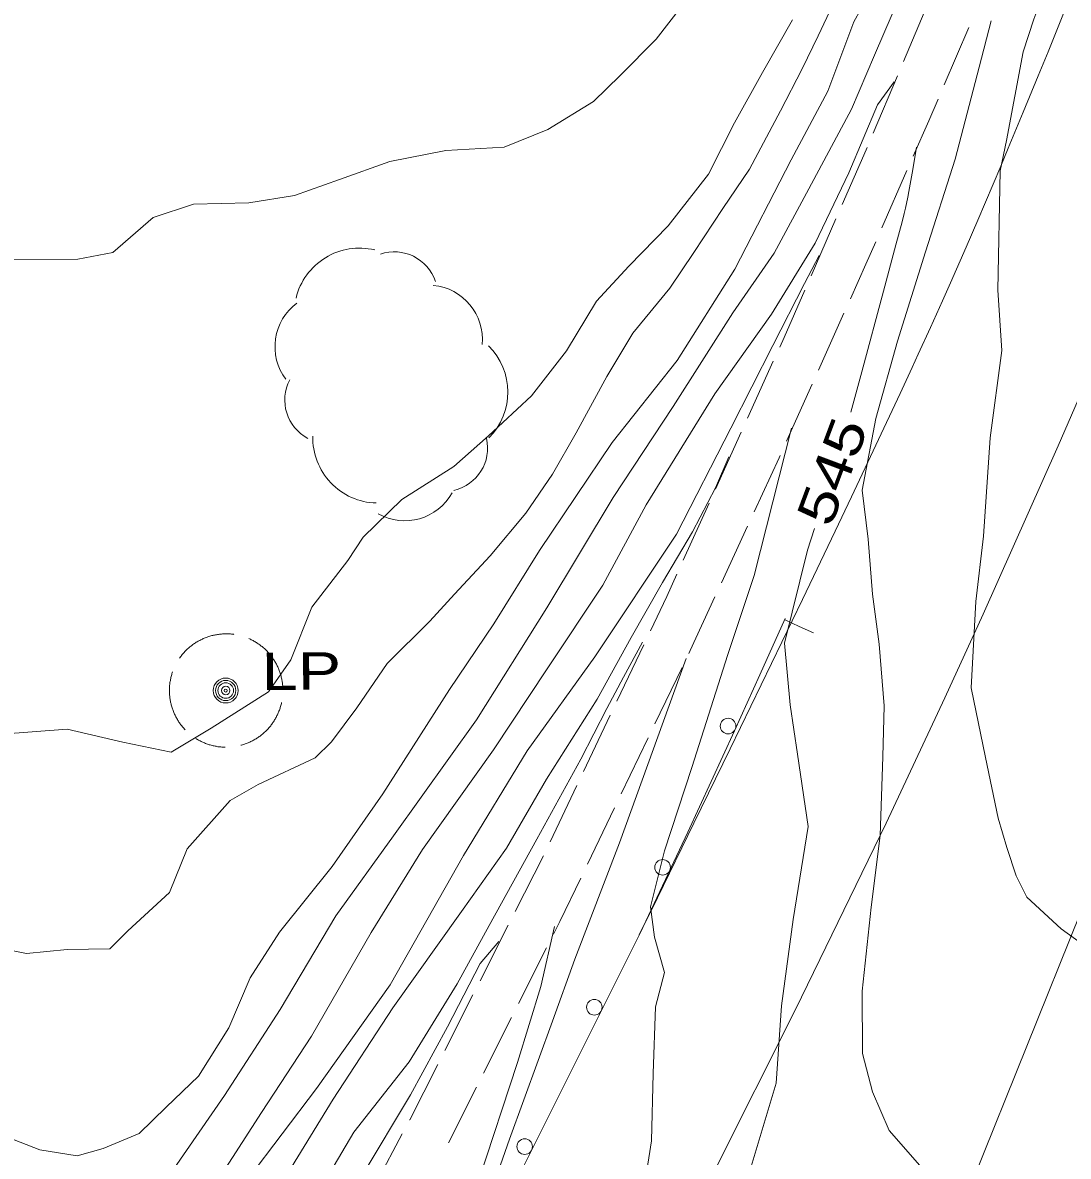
# Model space of a CAD drawing. Extents: x 2361284 to 2366480, y 6976556 to 6985346.
# Drawn here: x 2365074.7 to 2365208.9, y 6980875.9 to 6981021.4 of the extents above; entities that cross this region are included whole.
import ezdxf
from ezdxf.enums import TextEntityAlignment as Align

# ---------------------------------------------------------------- set-up
doc = ezdxf.new("R2010")
doc.units = 0
doc.header["$LTSCALE"] = 1.9
for name, color, linetype, lineweight in [('12', 7, 'Continuous', 13), ('13', 7, 'Continuous', 13), ('14', 7, 'Continuous', 13), ('16', 7, 'Continuous', 13), ('17', 7, 'Continuous', 13), ('25', 7, 'Continuous', 13), ('3', 7, 'Continuous', 13), ('4', 7, 'Continuous', 13), ('5', 7, 'Continuous', 13), ('6', 7, 'Continuous', 13)]:
    doc.layers.add(name, color=color, linetype=linetype, lineweight=lineweight)

msp = doc.modelspace()

# ---------------------------------------------------------------- linework, layer by layer
at = {"layer": '12'}
for points in [[(2365173.467, 6981021.752), (2365169.612, 6981015.004), (2365166.013, 6981008.54), (2365162.664, 6981001.958), (2365157.497, 6980995.327), (2365152.446, 6980990.16), (2365148.289, 6980985.65), (2365144.459, 6980979.264), (2365139.984, 6980973.5), (2365134.433, 6980968.357), (2365130, 6980964.445), (2365123.32, 6980960.202), (2365118.384, 6980955.355), (2365116.393, 6980952.365), (2365111.78, 6980946.39), (2365109.095, 6980939.615), (2365106.204, 6980935.488), (2365098.868, 6980930.827), (2365093.726, 6980927.748), (2365087.514, 6980929.029), (2365080.368, 6980930.701), (2365071.963, 6980930.071)], [(2365180.936, 6980971.399), (2365182.342, 6980976.582), (2365185.138, 6980986.951), (2365186.729, 6980992.877), (2365187.515, 6980995.843), (2365187.779, 6980996.894), (2365187.944, 6980997.597), (2365188.25, 6980999.009), (2365188.393, 6980999.717), (2365188.662, 6981001.137), (2365188.914, 6981002.56), (2365189.394, 6981005.412)], [(2365176.904, 6980991.503), (2365175.008, 6980987.934), (2365170.935, 6980979.945), (2365165.536, 6980969.353), (2365158.564, 6980955.727), (2365148.073, 6980940.015), (2365139.417, 6980927.952), (2365131.234, 6980914.514), (2365121.822, 6980897.894), (2365112.388, 6980884.582), (2365103.558, 6980872.939), (2365095.781, 6980860.943), (2365089.643, 6980851.226), (2365083.127, 6980841.452), (2365076.682, 6980832.421), (2365074.847, 6980829.803), (2365070.775, 6980829.924), (2365067.573, 6980830.124), (2365066.111, 6980829.73), (2365064.099, 6980827.331), (2365064.941, 6980820.879), (2365064.671, 6980816.626)], [(2365192.93, 6980829.176), (2365191.554, 6980829.723), (2365187.92, 6980831.248), (2365183.999, 6980833.331), (2365181.675, 6980834.739), (2365178.119, 6980837.475), (2365173.855, 6980839.975), (2365169.585, 6980843.205), (2365167.01, 6980845.801), (2365165.474, 6980848.557), (2365164.124, 6980853.824), (2365164.629, 6980860.658), (2365166.489, 6980869.027), (2365171.355, 6980885.273), (2365172.061, 6980895.201), (2365173.535, 6980906.266), (2365175.491, 6980918.205), (2365174.083, 6980927.522), (2365173.162, 6980933.854), (2365172.447, 6980941.767), (2365175.394, 6980953.697), (2365176.277, 6980956.485)]]:
    msp.add_lwpolyline(points, dxfattribs=at)
at = {"layer": '13'}
for points in [[(2365167.304, 6981037.883), (2365166.131, 6981036.072), (2365164.189, 6981033.124), (2365161.193, 6981027.305), (2365159.219, 6981023.496), (2365155.96, 6981019.265), (2365151.363, 6981014.641), (2365147.915, 6981011.288), (2365142.08, 6981007.672), (2365136.44, 6981005.419), (2365128.954, 6981004.997), (2365121.797, 6981003.589), (2365115.328, 6981001.288), (2365109.538, 6980999.232), (2365103.707, 6980998.257), (2365096.577, 6980998.119), (2365091.413, 6980996.409), (2365086.257, 6980991.901), (2365081.745, 6980991.028), (2365073.153, 6980991.016)], [(2365186.04, 6981031.071), (2365184.963, 6981028.451), (2365184.042, 6981026.452), (2365181.319, 6981021.527), (2365177.994, 6981012.624), (2365173.307, 6981003.809), (2365166.051, 6980989.769), (2365158.642, 6980978.018), (2365150.301, 6980967.498), (2365140.973, 6980953.639), (2365135.142, 6980944.252), (2365129.442, 6980935.819), (2365120.889, 6980922.396), (2365114.387, 6980913.094), (2365107.617, 6980904.649), (2365103.843, 6980898.793), (2365101.134, 6980892.367), (2365097.212, 6980886.158), (2365093.089, 6980882.189), (2365089.601, 6980878.806), (2365084.98, 6980876.872), (2365081.659, 6980875.941), (2365076.851, 6980876.705), (2365070.788, 6980879.078)], [(2365189.946, 6981030.448), (2365188.434, 6981027.504), (2365187.337, 6981025.013), (2365183.99, 6981017.251), (2365181.026, 6981010.283), (2365175.573, 6981000.08), (2365171.102, 6980991.818), (2365165.815, 6980984.157), (2365158.138, 6980972.132), (2365150.468, 6980960.47), (2365141.954, 6980946.297), (2365132.899, 6980931.902), (2365122.27, 6980917.009), (2365114.848, 6980906.738), (2365107.691, 6980894.719), (2365100.556, 6980883.68), (2365094.054, 6980874.269), (2365088.31, 6980866.354), (2365083.33, 6980862.125), (2365079.148, 6980859.195), (2365074.941, 6980859.875), (2365071.778, 6980861.195)], [(2365178.961, 6981024.454), (2365176.736, 6981019.693), (2365174.696, 6981015.493), (2365171.937, 6981010.106), (2365167.93, 6981002.578), (2365164.517, 6980997.555), (2365160.78, 6980991.909), (2365157.733, 6980987.32), (2365152.968, 6980981.545), (2365149.631, 6980975.983), (2365145.689, 6980968.754), (2365142.661, 6980963.456), (2365139.247, 6980958.443), (2365134.659, 6980952.968), (2365130.065, 6980948.054), (2365126.908, 6980944.564), (2365121.46, 6980939.162), (2365117.563, 6980933.466), (2365114.295, 6980929.094), (2365112.204, 6980927.044), (2365104.897, 6980923.624), (2365101.296, 6980921.57), (2365095.794, 6980915.347), (2365093.507, 6980909.766), (2365088.144, 6980904.814), (2365085.866, 6980902.532), (2365080.397, 6980902.42), (2365075.162, 6980901.91), (2365068.938, 6980903.161)], [(2365220.114, 6980897.208), (2365217.931, 6980898.538), (2365214.573, 6980900.476), (2365211.604, 6980902.428), (2365207.948, 6980905.093), (2365203.539, 6980909.142), (2365202.153, 6980911.878), (2365200.988, 6980915.507), (2365199.873, 6980919.297), (2365198.229, 6980927.071), (2365196.394, 6980936.025), (2365196.999, 6980947.091), (2365197.989, 6980955.501), (2365198.849, 6980968.099), (2365200.311, 6980979.315), (2365199.828, 6980987.07), (2365200.092, 6981002.364), (2365200.925, 6981006.272), (2365203.067, 6981017.663), (2365204.437, 6981021.837), (2365205.091, 6981023.552), (2365205.757, 6981025.068)], [(2365190.09, 6980874.382), (2365185.883, 6980879.212), (2365183.725, 6980884.161), (2365182.448, 6980889.1), (2365182.412, 6980897.08), (2365183.54, 6980907.861), (2365184.732, 6980917.073), (2365185.046, 6980927.176), (2365185.224, 6980933.689), (2365184.579, 6980941.612), (2365183.738, 6980948.065), (2365183.161, 6980955.09), (2365182.421, 6980961.394), (2365184.163, 6980970.61), (2365186.94, 6980980.508), (2365190.511, 6980992.002), (2365194.328, 6981003.899), (2365197.416, 6981015.679), (2365198.95, 6981021.655)], [(2365186.504, 6981013.825), (2365184.371, 6981010.845), (2365180.673, 6981002.139), (2365176.349, 6980993.097), (2365170.747, 6980983.974), (2365163.484, 6980973.743), (2365154.688, 6980959.49), (2365149.105, 6980949.215), (2365141.958, 6980938.438), (2365135.086, 6980928.051), (2365125.977, 6980915.254), (2365119.388, 6980904.621), (2365111.744, 6980891.298), (2365105.307, 6980881.526), (2365097.866, 6980869.975), (2365090.47, 6980860.013), (2365084.425, 6980852.176), (2365079.274, 6980847.997), (2365075.574, 6980846.915), (2365073.751, 6980847.174)], [(2365156.139, 6980793.184), (2365153.939, 6980794.283), (2365151.736, 6980795.583), (2365149.936, 6980797.655), (2365146.98, 6980801.438), (2365143.336, 6980806.183), (2365141.986, 6980809.28), (2365141.262, 6980818.389), (2365141.937, 6980822.882), (2365144.131, 6980831.912), (2365147.106, 6980843.942), (2365151.741, 6980857.065), (2365153.383, 6980865.322), (2365155.364, 6980877.872), (2365155.582, 6980886.503), (2365155.89, 6980895.058), (2365157.018, 6980899.488), (2365155.745, 6980903.997), (2365155.218, 6980907.912), (2365157.05, 6980915.079), (2365160.538, 6980925.803), (2365165.162, 6980940.288), (2365168.545, 6980950.46), (2365173.315, 6980969.347)], [(2365165.27, 6980965.681), (2365163.588, 6980961.705), (2365160.621, 6980956.066), (2365156.773, 6980949.538), (2365152.749, 6980942.48), (2365148.404, 6980934.579), (2365141.903, 6980924.286), (2365136.756, 6980915.446), (2365130.973, 6980907.301), (2365122.16, 6980894.957), (2365114.501, 6980883.212), (2365104.634, 6980867.069), (2365097.703, 6980854.541), (2365091.293, 6980845.971), (2365084.39, 6980837.984), (2365080.365, 6980832.136), (2365077.579, 6980827.569), (2365075.136, 6980823.666)], [(2365154.225, 6980941.884), (2365151.768, 6980937.381), (2365149.616, 6980933.371), (2365146.288, 6980926.858), (2365140.665, 6980916.594), (2365134.55, 6980905.505), (2365130.431, 6980898.046), (2365124.266, 6980888.006), (2365117.151, 6980878.978), (2365112.005, 6980870.209), (2365106.816, 6980862.668), (2365101.89, 6980854.891), (2365096.054, 6980847.016), (2365091.302, 6980840.87), (2365087.275, 6980833.261), (2365082.537, 6980826.706), (2365079.752, 6980823.02), (2365077.696, 6980820.481)], [(2365125.993, 6980791.538), (2365126.622, 6980802.224), (2365128.732, 6980811.685), (2365130.457, 6980822.702), (2365131.273, 6980830.47), (2365131.193, 6980838.979), (2365130.693, 6980844.136), (2365130.368, 6980846.783), (2365129.943, 6980852.619), (2365130.788, 6980859.486), (2365133.071, 6980866.499), (2365137.151, 6980878.089), (2365142.648, 6980893.242), (2365145.542, 6980901.179), (2365151.26, 6980916.114), (2365159.826, 6980939.767)], [(2365114.656, 6980793.29), (2365116.437, 6980808.957), (2365117.671, 6980816.88), (2365117.946, 6980824.784), (2365118.032, 6980831.504), (2365119.631, 6980839.089), (2365125.67, 6980854.967), (2365133.182, 6980872.711), (2365138.178, 6980887.909), (2365141.176, 6980897.698), (2365142.903, 6980905.384)], [(2365135.779, 6980903.477), (2365133.396, 6980900.644), (2365129.193, 6980892.514), (2365124.446, 6980883.757), (2365118.223, 6980873.438), (2365111.99, 6980863.308), (2365104.113, 6980851.463), (2365098.076, 6980842.665), (2365091.553, 6980834.392), (2365084.855, 6980825.849), (2365081.587, 6980821.488), (2365079.376, 6980818.386)]]:
    msp.add_lwpolyline(points, dxfattribs=at)
at = {"layer": '14'}
for points in [[(2365228.891, 6981017.348), (2365221.949, 6981000.519), (2365217.221, 6980989.345), (2365207.569, 6980967.073), (2365197.921, 6980945.473), (2365192.993, 6980934.724), (2365185.462, 6980918.664), (2365173.834, 6980894.718), (2365163.453, 6980874.008), (2365158.189, 6980863.694), (2365150.184, 6980848.282), (2365137.889, 6980825.325), (2365129.468, 6980810.144), (2365125.183, 6980802.595), (2365118.654, 6980791.328), (2365076.346, 6980719.533), (2365055.075, 6980683.707), (2364989.163, 6980573.095)], [(2365252.137, 6981009.709), (2365231.187, 6980958.46), (2365217.325, 6980924.253), (2365189.746, 6980855.777), (2365163.937, 6980790.989), (2365151.193, 6980758.532), (2365132.301, 6980709.754), (2365126.562, 6980694.687), (2365115.308, 6980664.471), (2365104.308, 6980634.164), (2365097.089, 6980613.917), (2365082.856, 6980573.346)]]:
    msp.add_lwpolyline(points, dxfattribs=at)
at = {"layer": '16'}
for centre, radius, start, end in [((2365117.879, 6980984.096), 8.363, 76.44306, 166.44306), ((2365122.357, 6980986.415), 5.572, 18.67616, 108.67616), ((2365126.69, 6980980.745), 6.973, 354.47781, 84.47781), ((2365114.019, 6980979.802), 6.973, 126.71015, 216.71015), ((2365128.564, 6980973.984), 8.363, 315.25451, 45.25451), ((2365113.872, 6980972.974), 5.572, 152.26834, 242.26834), ((2365120.264, 6980968.107), 8.363, 178.46648, 268.46648), ((2365128.761, 6980966.801), 5.572, 282.92607, 12.92607), ((2365123.692, 6980964.444), 6.973, 240.77832, 330.77832)]:
    msp.add_arc(centre, radius, start, end, dxfattribs=at)
at = {"layer": '17'}
msp.add_lwpolyline([(2364966.003, 6980573.044), (2364980.945, 6980599.029), (2364996.031, 6980624.933), (2365019.574, 6980664.648), (2365043.148, 6980704.345), (2365062.839, 6980737.905), (2365082.412, 6980771.531), (2365100.49, 6980803.296), (2365118.166, 6980835.285), (2365136.491, 6980869.682), (2365153.9, 6980904.539), (2365160.027, 6980917.488), (2365166.015, 6980930.495), (2365169.287, 6980937.708), (2365172.517, 6980944.938)], dxfattribs=at)
for centre in [(2365165.194, 6980931.107), (2365156.788, 6980912.978), (2365148.029, 6980895.022), (2365139.093, 6980877.129)]:
    msp.add_circle(centre, 1, dxfattribs=at)
at = {"layer": '25'}
for points in [[(2365101.763, 6980942.885), (2365101.703, 6980942.894), (2365101.573, 6980942.913), (2365101.453, 6980942.922), (2365101.323, 6980942.931), (2365101.193, 6980942.94), (2365101.073, 6980942.948), (2365100.943, 6980942.947), (2365100.813, 6980942.956), (2365100.693, 6980942.955), (2365100.563, 6980942.954), (2365100.433, 6980942.942), (2365100.303, 6980942.941), (2365100.183, 6980942.93), (2365100.053, 6980942.919), (2365099.923, 6980942.908), (2365099.803, 6980942.886), (2365099.673, 6980942.865), (2365099.554, 6980942.844), (2365099.424, 6980942.823), (2365099.304, 6980942.802), (2365099.174, 6980942.77), (2365099.054, 6980942.749), (2365098.925, 6980942.718), (2365098.805, 6980942.677), (2365098.685, 6980942.646), (2365098.566, 6980942.605), (2365098.446, 6980942.563), (2365098.327, 6980942.522), (2365098.207, 6980942.481), (2365098.087, 6980942.44), (2365097.968, 6980942.389), (2365097.848, 6980942.338), (2365097.739, 6980942.287), (2365097.619, 6980942.236), (2365097.51, 6980942.175), (2365097.39, 6980942.113), (2365097.281, 6980942.062), (2365097.172, 6980941.991), (2365097.062, 6980941.93), (2365096.953, 6980941.869), (2365096.843, 6980941.798), (2365096.733, 6980941.727), (2365096.634, 6980941.656), (2365096.524, 6980941.585), (2365096.425, 6980941.504), (2365096.326, 6980941.433), (2365096.227, 6980941.352), (2365096.127, 6980941.271), (2365096.028, 6980941.19), (2365095.929, 6980941.109), (2365095.84, 6980941.019), (2365095.751, 6980940.938), (2365095.651, 6980940.847), (2365095.562, 6980940.756), (2365095.473, 6980940.665), (2365095.394, 6980940.574), (2365095.305, 6980940.474), (2365095.226, 6980940.383), (2365095.147, 6980940.282), (2365095.068, 6980940.181), (2365094.989, 6980940.08), (2365094.91, 6980939.98), (2365094.831, 6980939.879), (2365094.801, 6980939.839)], [(2365108.048, 6980936.125), (2365108.048, 6980936.145), (2365108.036, 6980936.275), (2365108.025, 6980936.395), (2365108.014, 6980936.525), (2365107.993, 6980936.655), (2365107.972, 6980936.775), (2365107.95, 6980936.905), (2365107.929, 6980937.024), (2365107.908, 6980937.154), (2365107.877, 6980937.274), (2365107.856, 6980937.404), (2365107.825, 6980937.523), (2365107.783, 6980937.643), (2365107.752, 6980937.773), (2365107.711, 6980937.892), (2365107.67, 6980938.012), (2365107.629, 6980938.132), (2365107.588, 6980938.25), (2365107.546, 6980938.37), (2365107.495, 6980938.489), (2365107.444, 6980938.599), (2365107.393, 6980938.718), (2365107.342, 6980938.828), (2365107.281, 6980938.947), (2365107.22, 6980939.057), (2365107.159, 6980939.166), (2365107.098, 6980939.286), (2365107.037, 6980939.395), (2365106.976, 6980939.504), (2365106.905, 6980939.604), (2365106.834, 6980939.713), (2365106.763, 6980939.822), (2365106.692, 6980939.922), (2365106.611, 6980940.021), (2365106.54, 6980940.13), (2365106.459, 6980940.23), (2365106.378, 6980940.329), (2365106.297, 6980940.418), (2365106.216, 6980940.517), (2365106.125, 6980940.616), (2365106.044, 6980940.706), (2365105.953, 6980940.795), (2365105.862, 6980940.884), (2365105.772, 6980940.973), (2365105.681, 6980941.062), (2365105.58, 6980941.141), (2365105.489, 6980941.23), (2365105.388, 6980941.309), (2365105.288, 6980941.388), (2365105.187, 6980941.468), (2365105.086, 6980941.547), (2365104.985, 6980941.616), (2365104.875, 6980941.685), (2365104.774, 6980941.764), (2365104.663, 6980941.833), (2365104.563, 6980941.892), (2365104.452, 6980941.961), (2365104.342, 6980942.02), (2365104.231, 6980942.088), (2365104.12, 6980942.147), (2365104, 6980942.196), (2365103.889, 6980942.255), (2365103.769, 6980942.314), (2365103.688, 6980942.353)], [(2365093.898, 6980938.061), (2365093.869, 6980937.961), (2365093.83, 6980937.84), (2365093.791, 6980937.72), (2365093.752, 6980937.59), (2365093.723, 6980937.469), (2365093.695, 6980937.349), (2365093.666, 6980937.219), (2365093.637, 6980937.099), (2365093.618, 6980936.978), (2365093.589, 6980936.848), (2365093.57, 6980936.728), (2365093.552, 6980936.598), (2365093.543, 6980936.468), (2365093.524, 6980936.347), (2365093.515, 6980936.217), (2365093.507, 6980936.087), (2365093.508, 6980935.967), (2365093.499, 6980935.837), (2365093.5, 6980935.707), (2365093.501, 6980935.587), (2365093.503, 6980935.457), (2365093.504, 6980935.327), (2365093.515, 6980935.197), (2365093.526, 6980935.077), (2365093.537, 6980934.947), (2365093.549, 6980934.828), (2365093.56, 6980934.698), (2365093.581, 6980934.568), (2365093.602, 6980934.448), (2365093.623, 6980934.318), (2365093.645, 6980934.198), (2365093.676, 6980934.069), (2365093.707, 6980933.949), (2365093.738, 6980933.819), (2365093.769, 6980933.7), (2365093.8, 6980933.58), (2365093.842, 6980933.46), (2365093.883, 6980933.341), (2365093.924, 6980933.221), (2365093.965, 6980933.101), (2365094.016, 6980932.982), (2365094.057, 6980932.862), (2365094.108, 6980932.743), (2365094.159, 6980932.633), (2365094.221, 6980932.514), (2365094.272, 6980932.404), (2365094.333, 6980932.285), (2365094.394, 6980932.175), (2365094.455, 6980932.066), (2365094.516, 6980931.957), (2365094.587, 6980931.847), (2365094.648, 6980931.738), (2365094.719, 6980931.629), (2365094.79, 6980931.529), (2365094.871, 6980931.42), (2365094.942, 6980931.321), (2365095.023, 6980931.221), (2365095.094, 6980931.122), (2365095.175, 6980931.023), (2365095.256, 6980930.923), (2365095.347, 6980930.823), (2365095.428, 6980930.734), (2365095.518, 6980930.645), (2365095.528, 6980930.635)], [(2365102.649, 6980928.643), (2365102.749, 6980928.664), (2365102.868, 6980928.705), (2365102.998, 6980928.736), (2365103.117, 6980928.777), (2365103.237, 6980928.818), (2365103.357, 6980928.86), (2365103.476, 6980928.911), (2365103.586, 6980928.962), (2365103.705, 6980929.003), (2365103.825, 6980929.064), (2365103.934, 6980929.115), (2365104.054, 6980929.166), (2365104.163, 6980929.227), (2365104.273, 6980929.288), (2365104.392, 6980929.349), (2365104.502, 6980929.41), (2365104.611, 6980929.481), (2365104.71, 6980929.552), (2365104.82, 6980929.613), (2365104.929, 6980929.685), (2365105.028, 6980929.765), (2365105.127, 6980929.836), (2365105.237, 6980929.917), (2365105.336, 6980929.988), (2365105.435, 6980930.069), (2365105.525, 6980930.15), (2365105.624, 6980930.241), (2365105.713, 6980930.322), (2365105.812, 6980930.413), (2365105.901, 6980930.504), (2365105.99, 6980930.595), (2365106.079, 6980930.686), (2365106.169, 6980930.776), (2365106.248, 6980930.867), (2365106.337, 6980930.969), (2365106.416, 6980931.06), (2365106.495, 6980931.16), (2365106.574, 6980931.261), (2365106.643, 6980931.362), (2365106.722, 6980931.473), (2365106.791, 6980931.573), (2365106.86, 6980931.674), (2365106.929, 6980931.785), (2365106.998, 6980931.895), (2365107.067, 6980932.006), (2365107.126, 6980932.117), (2365107.195, 6980932.227), (2365107.254, 6980932.338), (2365107.303, 6980932.448), (2365107.362, 6980932.569), (2365107.411, 6980932.679), (2365107.469, 6980932.8), (2365107.518, 6980932.91), (2365107.557, 6980933.031), (2365107.606, 6980933.151), (2365107.655, 6980933.272), (2365107.694, 6980933.392), (2365107.733, 6980933.512), (2365107.772, 6980933.633), (2365107.8, 6980933.753), (2365107.829, 6980933.873), (2365107.868, 6980934.004), (2365107.897, 6980934.124), (2365107.897, 6980934.134)], [(2365096.89, 6980929.518), (2365097.001, 6980929.449), (2365097.111, 6980929.39), (2365097.222, 6980929.321), (2365097.333, 6980929.262), (2365097.443, 6980929.203), (2365097.554, 6980929.144), (2365097.664, 6980929.085), (2365097.785, 6980929.037), (2365097.905, 6980928.988), (2365098.016, 6980928.939), (2365098.136, 6980928.89), (2365098.257, 6980928.841), (2365098.377, 6980928.802), (2365098.497, 6980928.763), (2365098.618, 6980928.724), (2365098.738, 6980928.686), (2365098.859, 6980928.647), (2365098.979, 6980928.618), (2365099.109, 6980928.589), (2365099.229, 6980928.56), (2365099.35, 6980928.531), (2365099.48, 6980928.513), (2365099.6, 6980928.484), (2365099.73, 6980928.465), (2365099.86, 6980928.456), (2365099.981, 6980928.437), (2365100.111, 6980928.429), (2365100.231, 6980928.41), (2365100.361, 6980928.401), (2365100.491, 6980928.402), (2365100.611, 6980928.393), (2365100.671, 6980928.394)]]:
    msp.add_lwpolyline(points, dxfattribs=at)
at = {"layer": '3'}
msp.add_lwpolyline([(2365208.769, 6981023.867), (2365206.255, 6981017.662), (2365204.99, 6981014.563), (2365203.078, 6981009.921), (2365201.149, 6981005.287), (2365200.177, 6981002.972), (2365198.218, 6980998.351), (2365197.229, 6980996.044), (2365195.735, 6980992.589), (2365193.719, 6980987.992), (2365192.701, 6980985.698), (2365191.159, 6980982.263), (2365189.6, 6980978.836), (2365188.813, 6980977.125), (2365187.275, 6980973.803), (2365184.177, 6980967.17), (2365181.051, 6980960.551), (2365178.953, 6980956.145), (2365174.724, 6980947.349), (2365165.46, 6980928.198), (2365160.81, 6980918.632), (2365156.133, 6980909.078), (2365153.782, 6980904.308)], dxfattribs=at)
for centre, radius, start, end in [((2373309.794, 6977626.431), 8725.881, 157.22008, 160.26162), ((2373309.794, 6977626.431), 8724.921, 157.22008, 160.26162), ((2372717.897, 6977876.826), 8062.239, 157.21557, 160.45692), ((2372717.897, 6977876.826), 8061.279, 157.21557, 160.45692)]:
    msp.add_arc(centre, radius, start, end, dxfattribs=at)
at = {"layer": '4'}
for radius in [1.6, 1.3, 1, 0.539, 0.192]:
    msp.add_circle((2365100.722, 6980935.676), radius, dxfattribs=at)
at = {"layer": '5'}
msp.add_lwpolyline([(2365172.517, 6980944.739), (2365174.322, 6980943.901), (2365176.136, 6980943.059)], dxfattribs=at)
at = {"layer": '6'}
for p, q in [((2365190.829, 6981023.807), (2365187.709, 6981016.437)), ((2365192.928, 6981013.426), (2365196.078, 6981020.777)), ((2365186.926, 6981014.599), (2365183.815, 6981007.229)), ((2365184.941, 6980995.078), (2365188.152, 6981002.41)), ((2365179.04, 6980996.232), (2365175.839, 6980988.902)), ((2365176.794, 6980976.811), (2365180.065, 6980984.112)), ((2365170.994, 6980977.936), (2365167.693, 6980970.643)), ((2365172.701, 6980967.681), (2365175.971, 6980974.982)), ((2365166.871, 6980968.825), (2365163.57, 6980961.535)), ((2365162.746, 6980959.717), (2365159.445, 6980952.424)), ((2365164.344, 6980949.51), (2365167.695, 6980956.774)), ((2365154.378, 6980941.545), (2365150.937, 6980934.323)), ((2365155.815, 6980931.419), (2365159.286, 6980938.633)), ((2365150.074, 6980932.515), (2365146.643, 6980925.291)), ((2365151.48, 6980922.417), (2365154.952, 6980929.62)), ((2365145.78, 6980923.483), (2365142.349, 6980916.26)), ((2365147.146, 6980913.405), (2365150.617, 6980920.619)), ((2365141.486, 6980914.461), (2365137.873, 6980907.327)), ((2365136.97, 6980905.538), (2365133.358, 6980898.403)), ((2365138.296, 6980895.48), (2365141.889, 6980902.625)), ((2365132.455, 6980896.615), (2365128.842, 6980889.48)), ((2365133.8, 6980886.546), (2365137.393, 6980893.692)), ((2365129.305, 6980877.614), (2365132.897, 6980884.757)), ((2365123.384, 6980878.788), (2365119.621, 6980871.722))]:
    msp.add_line(p, q, dxfattribs=at)
for points in [[(2365188.955, 6981004.248), (2365190.951, 6981008.817), (2365192.135, 6981011.588)], [(2365183.033, 6981005.392), (2365182.915, 6981005.1), (2365179.842, 6980998.061)], [(2365180.887, 6980985.94), (2365182.885, 6980990.389), (2365184.138, 6980993.252)], [(2365175.036, 6980987.075), (2365172.384, 6980980.999), (2365171.816, 6980979.754)], [(2365168.538, 6980958.592), (2365171.741, 6980965.542), (2365171.878, 6980965.854)], [(2365158.622, 6980950.606), (2365157.32, 6980947.723), (2365155.241, 6980943.354)], [(2365160.149, 6980940.43), (2365160.336, 6980940.812), (2365163.511, 6980947.692)], [(2365142.782, 6980904.413), (2365143.597, 6980906.031), (2365146.283, 6980911.607)], [(2365127.939, 6980887.691), (2365124.347, 6980880.587), (2365124.327, 6980880.557)]]:
    msp.add_lwpolyline(points, dxfattribs=at)

# ---------------------------------------------------------------- texts
at = {"layer": '12', "width": 1.3}
msp.add_text(' 545 ', height=4.8, rotation=69.548, dxfattribs=at).set_placement((2365180.8, 6980962.985), align=Align.CENTER)
at = {"layer": '4', "width": 1.3}
msp.add_text('  LP', height=4.799, rotation=0.545, dxfattribs=at).set_placement((2365100.722, 6980935.676))

doc.saveas('drawing.dxf')
